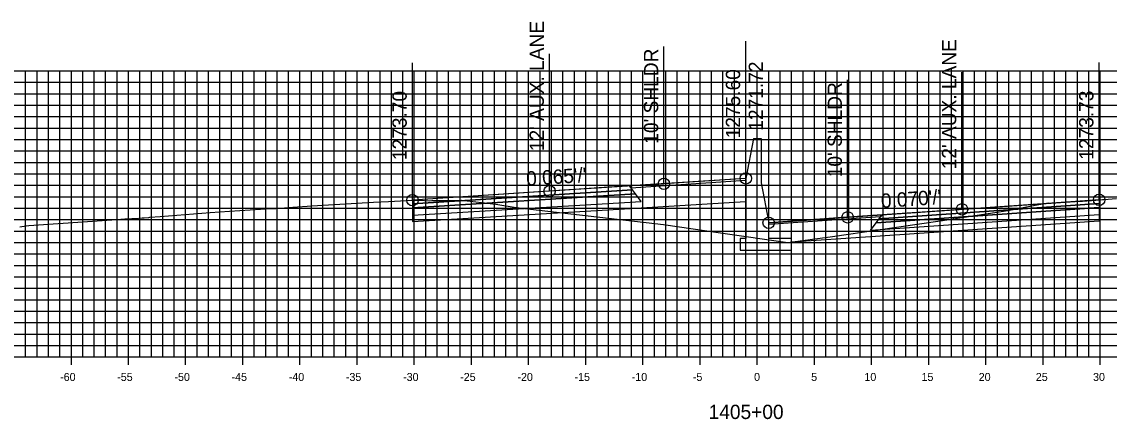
# Model space of a CAD drawing. Extents: x 674939 to 678919, y 750652 to 765176.
# Drawn here: x 678674.2 to 678769.3, y 756737.1 to 756771.8 of the extents above; entities that cross this region are included whole.
import ezdxf

# ---------------------------------------------------------------- set-up
doc = ezdxf.new("R2010")
doc.units = 0
for name, color, linetype in [('R_Alt Surface', 7, 'Continuous'), ('R_Axis', 7, 'Continuous'), ('R_Axis Annot', 7, 'Continuous'), ('R_Exist Surface', 7, 'Continuous'), ('R_Fin Surface', 7, 'Continuous'), ('R_Grid', 7, 'Continuous'), ('R_No Plot', 7, 'Continuous'), ('R_Proposed Road', 7, 'Continuous'), ('R_Xsect Elev', 7, 'Continuous'), ('R_Xsect Slope', 7, 'Continuous')]:
    doc.layers.add(name, color=color, linetype=linetype)

msp = doc.modelspace()

# ---------------------------------------------------------------- linework, layer by layer
at = {"layer": 'R_Alt Surface'}
for points in [[(678708.368, 756755.92), (678708.368, 756755.59), (678727.868, 756756.808), (678727.618, 756757.148)], [(678708.368, 756755.59), (678708.368, 756754.93), (678728.368, 756756.128), (678727.868, 756756.808)], [(678768.436, 756755.621), (678768.436, 756754.961), (678748.436, 756753.598), (678748.936, 756754.278)], [(678768.436, 756755.951), (678768.436, 756755.621), (678748.936, 756754.278), (678749.186, 756754.618)]]:
    msp.add_lwpolyline(points, close=True, dxfattribs=at)
for points in [[(678708.368, 756754.93), (678708.368, 756754.39), (678728.368, 756755.588)], [(678728.368, 756755.588), (678737.533, 756756.138)], [(678768.436, 756754.961), (678768.437, 756754.421), (678748.436, 756753.058)], [(678748.436, 756753.058), (678741.533, 756752.587)]]:
    msp.add_lwpolyline(points, dxfattribs=at)
at = {"layer": 'R_Axis'}
for p, q in [((678678.533, 756741.851), (678678.533, 756743.251)), ((678683.533, 756741.851), (678683.533, 756743.251)), ((678688.533, 756741.851), (678688.533, 756743.251)), ((678693.533, 756741.851), (678693.533, 756743.251)), ((678698.533, 756741.851), (678698.533, 756743.251)), ((678703.533, 756741.851), (678703.533, 756743.251)), ((678708.533, 756741.851), (678708.533, 756743.251)), ((678713.533, 756741.851), (678713.533, 756743.251)), ((678718.533, 756741.851), (678718.533, 756743.251)), ((678723.533, 756741.851), (678723.533, 756743.251)), ((678728.533, 756741.851), (678728.533, 756743.251)), ((678733.533, 756741.851), (678733.533, 756743.251)), ((678738.533, 756741.851), (678738.533, 756743.251)), ((678743.533, 756741.851), (678743.533, 756743.251)), ((678748.533, 756741.851), (678748.533, 756743.251)), ((678753.533, 756741.851), (678753.533, 756743.251)), ((678758.533, 756741.851), (678758.533, 756743.251)), ((678763.533, 756741.851), (678763.533, 756743.251)), ((678768.533, 756741.851), (678768.533, 756743.251)), ((678638.533, 756742.551), (678838.533, 756742.551))]:
    msp.add_line(p, q, dxfattribs=at)
at = {"layer": 'R_Exist Surface'}
msp.add_lwpolyline([(678674.022, 756753.932), (678674.572, 756754.005), (678674.822, 756754.037), (678680.371, 756754.428), (678682.472, 756754.568), (678683.222, 756754.625), (678683.822, 756754.637), (678684.122, 756754.648), (678684.722, 756754.693), (678684.903, 756754.716), (678685.323, 756754.748), (678685.392, 756754.756), (678686.293, 756754.824), (678690.671, 756755.159), (678692.375, 756755.275), (678695.973, 756755.513), (678696.272, 756755.511), (678696.422, 756755.518), (678697.921, 756755.638), (678699.576, 756755.745), (678704.969, 756756.064), (678706.275, 756756.133), (678708.366, 756756.25), (678708.368, 756756.25), (678708.375, 756756.251), (678709.423, 756756.212), (678709.873, 756756.202), (678710.074, 756756.21), (678711.272, 756756.231), (678711.624, 756756.23), (678712.572, 756756.226), (678712.673, 756756.247), (678715.67, 756755.886), (678717.434, 756755.62), (678722.975, 756754.96), (678730.322, 756754.111), (678735.327, 756753.4), (678741.212, 756752.55), (678745.12, 756753.082), (678749.096, 756753.654), (678754.517, 756754.445), (678760.45, 756755.333), (678762.847, 756755.808), (678764.001, 756756.023), (678764.134, 756755.986), (678764.235, 756755.983), (678764.639, 756756.017), (678766.232, 756756.124), (678766.969, 756756.171), (678768.146, 756756.257), (678768.413, 756756.279), (678768.436, 756756.281), (678768.725, 756756.302), (678768.835, 756756.312), (678769.964, 756756.388)], dxfattribs=at)
at = {"layer": 'R_Fin Surface'}
for points in [[(678737.533, 756758.151), (678730.368, 756757.684), (678720.368, 756757.032), (678708.368, 756756.25)], [(678768.436, 756756.281), (678756.436, 756755.445), (678746.436, 756754.749), (678739.533, 756754.268)]]:
    msp.add_lwpolyline(points, dxfattribs=at)
for points in [[(678708.368, 756756.25), (678708.368, 756755.92), (678727.618, 756757.148), (678727.368, 756757.488)], [(678727.486, 756757.328), (678737.533, 756757.991), (678737.533, 756758.151), (678727.368, 756757.488)], [(678768.436, 756756.281), (678768.436, 756755.951), (678749.186, 756754.618), (678749.436, 756754.958)], [(678749.318, 756754.798), (678739.533, 756754.108), (678739.533, 756754.268), (678749.436, 756754.958)]]:
    msp.add_lwpolyline(points, close=True, dxfattribs=at)
at = {"layer": 'R_Grid'}
for p, q in [((678638.533, 756767.551), (678838.533, 756767.551)), ((678674.533, 756742.551), (678674.533, 756767.551)), ((678675.533, 756742.551), (678675.533, 756767.551)), ((678676.533, 756742.551), (678676.533, 756767.551)), ((678677.533, 756742.551), (678677.533, 756767.551)), ((678678.533, 756742.551), (678678.533, 756767.551)), ((678679.533, 756742.551), (678679.533, 756767.551)), ((678680.533, 756742.551), (678680.533, 756767.551)), ((678681.533, 756742.551), (678681.533, 756767.551)), ((678682.533, 756742.551), (678682.533, 756767.551)), ((678683.533, 756742.551), (678683.533, 756767.551)), ((678684.533, 756742.551), (678684.533, 756767.551)), ((678685.533, 756742.551), (678685.533, 756767.551)), ((678686.533, 756742.551), (678686.533, 756767.551)), ((678687.533, 756742.551), (678687.533, 756767.551)), ((678688.533, 756742.551), (678688.533, 756767.551)), ((678689.533, 756742.551), (678689.533, 756767.551)), ((678690.533, 756742.551), (678690.533, 756767.551)), ((678691.533, 756742.551), (678691.533, 756767.551)), ((678692.533, 756742.551), (678692.533, 756767.551)), ((678693.533, 756742.551), (678693.533, 756767.551)), ((678694.533, 756742.551), (678694.533, 756767.551)), ((678695.533, 756742.551), (678695.533, 756767.551)), ((678696.533, 756742.551), (678696.533, 756767.551)), ((678697.533, 756742.551), (678697.533, 756767.551)), ((678698.533, 756742.551), (678698.533, 756767.551)), ((678699.533, 756742.551), (678699.533, 756767.551)), ((678700.533, 756742.551), (678700.533, 756767.551)), ((678701.533, 756742.551), (678701.533, 756767.551)), ((678702.533, 756742.551), (678702.533, 756767.551)), ((678703.533, 756742.551), (678703.533, 756767.551)), ((678704.533, 756742.551), (678704.533, 756767.551)), ((678705.533, 756742.551), (678705.533, 756767.551)), ((678706.533, 756742.551), (678706.533, 756767.551)), ((678707.533, 756742.551), (678707.533, 756767.551)), ((678708.533, 756742.551), (678708.533, 756767.551)), ((678709.533, 756742.551), (678709.533, 756767.551)), ((678710.533, 756742.551), (678710.533, 756767.551)), ((678711.533, 756742.551), (678711.533, 756767.551)), ((678712.533, 756742.551), (678712.533, 756767.551)), ((678713.533, 756742.551), (678713.533, 756767.551)), ((678714.533, 756742.551), (678714.533, 756767.551)), ((678715.533, 756742.551), (678715.533, 756767.551)), ((678716.533, 756742.551), (678716.533, 756767.551)), ((678717.533, 756742.551), (678717.533, 756767.551)), ((678718.533, 756742.551), (678718.533, 756767.551)), ((678719.533, 756742.551), (678719.533, 756767.551)), ((678720.533, 756742.551), (678720.533, 756767.551)), ((678721.533, 756742.551), (678721.533, 756767.551)), ((678722.533, 756742.551), (678722.533, 756767.551)), ((678723.533, 756742.551), (678723.533, 756767.551)), ((678724.533, 756742.551), (678724.533, 756767.551)), ((678725.533, 756742.551), (678725.533, 756767.551)), ((678726.533, 756742.551), (678726.533, 756767.551)), ((678727.533, 756742.551), (678727.533, 756767.551)), ((678728.533, 756742.551), (678728.533, 756767.551)), ((678729.533, 756742.551), (678729.533, 756767.551)), ((678730.533, 756742.551), (678730.533, 756767.551)), ((678731.533, 756742.551), (678731.533, 756767.551)), ((678732.533, 756742.551), (678732.533, 756767.551)), ((678733.533, 756742.551), (678733.533, 756767.551)), ((678734.533, 756742.551), (678734.533, 756767.551)), ((678735.533, 756742.551), (678735.533, 756767.551)), ((678736.533, 756742.551), (678736.533, 756767.551)), ((678737.533, 756742.551), (678737.533, 756767.551)), ((678738.533, 756742.551), (678738.533, 756767.551)), ((678739.533, 756742.551), (678739.533, 756767.551)), ((678740.533, 756742.551), (678740.533, 756767.551)), ((678741.533, 756742.551), (678741.533, 756767.551)), ((678742.533, 756742.551), (678742.533, 756767.551)), ((678743.533, 756742.551), (678743.533, 756767.551)), ((678744.533, 756742.551), (678744.533, 756767.551)), ((678745.533, 756742.551), (678745.533, 756767.551)), ((678746.533, 756742.551), (678746.533, 756767.551)), ((678747.533, 756742.551), (678747.533, 756767.551)), ((678748.533, 756742.551), (678748.533, 756767.551)), ((678749.533, 756742.551), (678749.533, 756767.551)), ((678750.533, 756742.551), (678750.533, 756767.551)), ((678751.533, 756742.551), (678751.533, 756767.551)), ((678752.533, 756742.551), (678752.533, 756767.551)), ((678753.533, 756742.551), (678753.533, 756767.551)), ((678754.533, 756742.551), (678754.533, 756767.551)), ((678755.533, 756742.551), (678755.533, 756767.551)), ((678756.533, 756742.551), (678756.533, 756767.551)), ((678757.533, 756742.551), (678757.533, 756767.551)), ((678758.533, 756742.551), (678758.533, 756767.551)), ((678759.533, 756742.551), (678759.533, 756767.551)), ((678760.533, 756742.551), (678760.533, 756767.551)), ((678761.533, 756742.551), (678761.533, 756767.551)), ((678762.533, 756742.551), (678762.533, 756767.551)), ((678763.533, 756742.551), (678763.533, 756767.551)), ((678764.533, 756742.551), (678764.533, 756767.551)), ((678765.533, 756742.551), (678765.533, 756767.551)), ((678766.533, 756742.551), (678766.533, 756767.551)), ((678767.533, 756742.551), (678767.533, 756767.551)), ((678768.533, 756742.551), (678768.533, 756767.551)), ((678638.533, 756766.551), (678838.533, 756766.551)), ((678638.533, 756765.551), (678838.533, 756765.551)), ((678638.533, 756764.551), (678838.533, 756764.551)), ((678638.533, 756763.551), (678838.533, 756763.551)), ((678638.533, 756762.551), (678838.533, 756762.551)), ((678638.533, 756761.551), (678838.533, 756761.551)), ((678638.533, 756760.551), (678838.533, 756760.551)), ((678638.533, 756759.551), (678838.533, 756759.551)), ((678638.533, 756758.551), (678838.533, 756758.551)), ((678638.533, 756757.551), (678838.533, 756757.551)), ((678638.533, 756756.551), (678838.533, 756756.551)), ((678638.533, 756755.551), (678838.533, 756755.551)), ((678638.533, 756754.551), (678838.533, 756754.551)), ((678638.533, 756753.551), (678838.533, 756753.551)), ((678638.533, 756752.551), (678838.533, 756752.551)), ((678638.533, 756751.551), (678838.533, 756751.551)), ((678638.533, 756750.551), (678838.533, 756750.551)), ((678638.533, 756749.551), (678838.533, 756749.551)), ((678638.533, 756748.551), (678838.533, 756748.551)), ((678638.533, 756747.551), (678838.533, 756747.551)), ((678638.533, 756746.551), (678838.533, 756746.551)), ((678638.533, 756745.551), (678838.533, 756745.551)), ((678638.533, 756744.551), (678838.533, 756744.551)), ((678638.533, 756743.551), (678838.533, 756743.551)), ((678638.533, 756742.551), (678838.533, 756742.551))]:
    msp.add_line(p, q, dxfattribs=at)
at = {"layer": 'R_No Plot'}
for centre in [(678737.533, 756758.151), (678720.368, 756757.032), (678730.368, 756757.684), (678708.368, 756756.25), (678768.436, 756756.281), (678756.436, 756755.445), (678739.533, 756754.268), (678746.436, 756754.749)]:
    msp.add_circle(centre, 0.5, dxfattribs=at)
at = {"layer": 'R_Proposed Road'}
for points in [[(678738.203, 756761.651), (678737.533, 756758.151)], [(678738.203, 756761.651), (678738.203, 756761.651)], [(678738.203, 756761.651), (678738.863, 756761.651)], [(678738.863, 756761.651), (678738.863, 756757.768)], [(678737.533, 756758.151), (678737.533, 756752.893), (678737.033, 756752.893), (678737.033, 756751.893), (678741.533, 756751.893), (678741.533, 756752.893), (678739.533, 756752.893), (678739.533, 756754.268)], [(678738.863, 756757.768), (678739.533, 756754.268)]]:
    msp.add_lwpolyline(points, dxfattribs=at)
at = {"layer": 'R_Xsect Elev'}
for p, q in [((678730.368, 756757.684), (678730.368, 756769.684)), ((678737.533, 756758.151), (678737.533, 756770.151)), ((678720.368, 756757.032), (678720.368, 756769.032)), ((678708.368, 756756.25), (678708.368, 756768.25)), ((678768.436, 756756.281), (678768.436, 756768.281)), ((678756.436, 756755.445), (678756.436, 756767.445)), ((678739.533, 756754.268), (678739.533, 756766.268)), ((678746.436, 756754.749), (678746.436, 756766.749))]:
    msp.add_line(p, q, dxfattribs=at)

# ---------------------------------------------------------------- texts
at = {"layer": 'R_Axis Annot'}
for s, height, p in [('-60', 0.7, (678677.552, 756740.451)), ('-55', 0.7, (678682.546, 756740.451)), ('-50', 0.7, (678687.552, 756740.451)), ('-45', 0.7, (678692.546, 756740.451)), ('-40', 0.7, (678697.552, 756740.451)), ('-35', 0.7, (678702.546, 756740.451)), ('-30', 0.7, (678707.552, 756740.451)), ('-25', 0.7, (678712.546, 756740.451)), ('-20', 0.7, (678717.552, 756740.451)), ('-15', 0.7, (678722.546, 756740.451)), ('-10', 0.7, (678727.552, 756740.451)), ('-5', 0.7, (678732.896, 756740.451)), ('0', 0.7, (678738.252, 756740.451)), ('5', 0.7, (678743.246, 756740.451)), ('10', 0.7, (678747.902, 756740.451)), ('15', 0.7, (678752.896, 756740.451)), ('20', 0.7, (678757.902, 756740.451)), ('25', 0.7, (678762.896, 756740.451)), ('30', 0.7, (678767.902, 756740.451)), ('1405+00', 1.25, (678734.281, 756737.126))]:
    msp.add_text(s, height=height, dxfattribs=at).set_placement(p)
at = {"layer": 'R_Xsect Elev'}
for s, p in [("12' AUX. LANE", (678719.868, 756760.532)), ("12' AUX. LANE", (678755.936, 756758.945)), ("10' SHLDR", (678729.868, 756761.184)), ('1271.72', (678739.033, 756762.32)), ('1275.60', (678737.033, 756761.651)), ("10' SHLDR", (678745.936, 756758.249)), ('1273.70', (678707.868, 756759.75)), ('1273.73', (678767.936, 756759.781))]:
    msp.add_text(s, height=1.25, rotation=90, dxfattribs=at).set_placement(p)
at = {"layer": 'R_Xsect Slope'}
for s, rotation, p in [("0.065'/'", 3.72918, (678718.359, 756757.502)), ("0.070'/'", 3.98403, (678749.391, 756755.556))]:
    msp.add_text(s, height=1.25, rotation=rotation, dxfattribs=at).set_placement(p)

doc.saveas('drawing.dxf')
